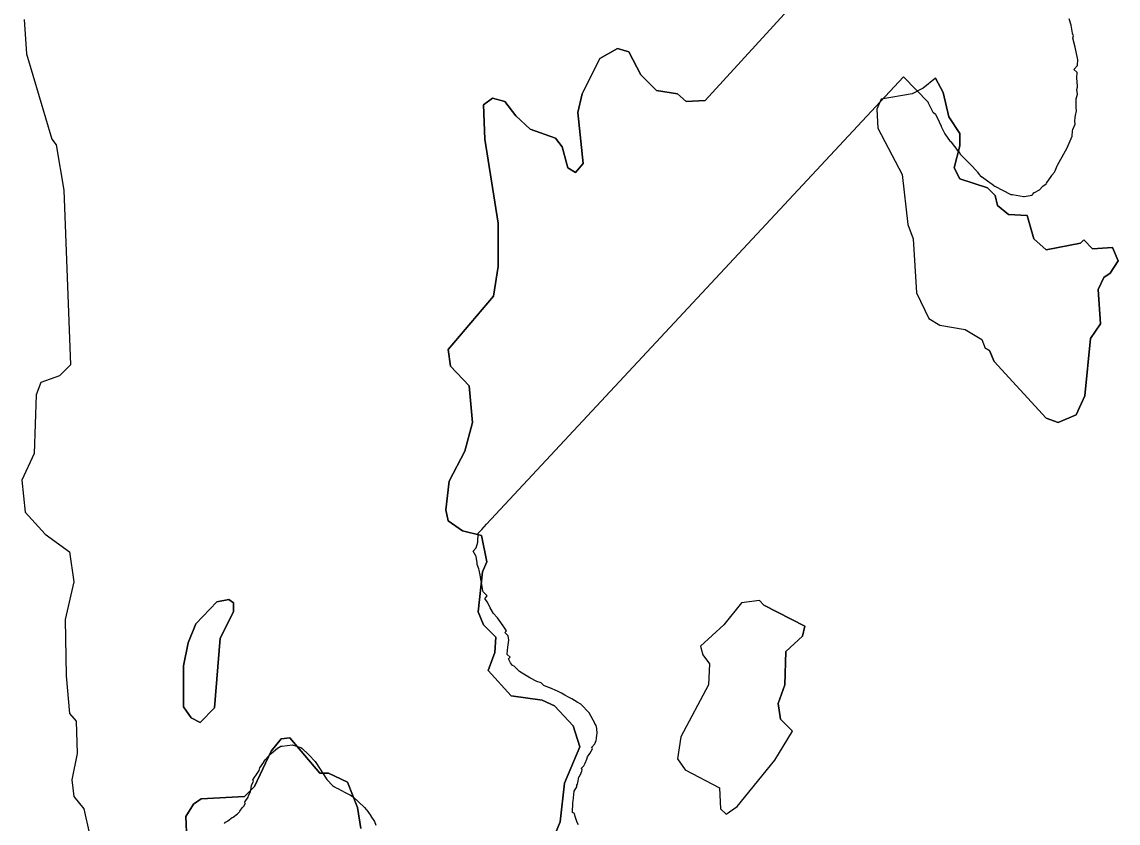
# Model space of a CAD drawing. Extents: x 642515 to 647219, y 6080136 to 6084356.
# Drawn here: x 645137.23 to 645147.13, y 6080957.99 to 6080965.23 of the extents above; entities that cross this region are included whole.
import ezdxf

# ---------------------------------------------------------------- set-up
doc = ezdxf.new("R2010")
doc.units = 0
doc.layers.add('Level 63', color=7, linetype='Continuous')

msp = doc.modelspace()

# ---------------------------------------------------------------- linework, layer by layer
at = {"layer": 'Level 63'}
for points in [[(645141.93, 6080959.1), (645141.65, 6080959.14), (645141.44, 6080959.37), (645141.5, 6080959.53), (645141.51, 6080959.67), (645141.4, 6080959.78), (645141.35, 6080959.9), (645141.39, 6080960.26), (645141.43, 6080960.35), (645141.38, 6080960.59), (645141.21, 6080960.63), (645141.08, 6080960.72), (645141.06, 6080960.82), (645141.09, 6080961.08), (645141.23, 6080961.35), (645141.3, 6080961.61), (645141.27, 6080961.94), (645141.1, 6080962.12), (645141.08, 6080962.27), (645141.49, 6080962.75), (645141.53, 6080963.02), (645141.53, 6080963.41), (645141.41, 6080964.17), (645141.4, 6080964.48), (645141.48, 6080964.54), (645141.59, 6080964.51), (645141.69, 6080964.38), (645141.82, 6080964.26), (645142.05, 6080964.18), (645142.11, 6080964.1), (645142.16, 6080963.91), (645142.23, 6080963.87), (645142.3, 6080963.95), (645142.25, 6080964.41), (645142.29, 6080964.58), (645142.45, 6080964.9), (645142.61, 6080964.99), (645142.71, 6080964.96), (645142.82, 6080964.75), (645142.96, 6080964.61), (645143.15, 6080964.58), (645143.23, 6080964.51), (645143.4, 6080964.52), (645144.18, 6080965.37)], [(645143.4, 6080964.52), (645144.18, 6080965.37)], [(645137.25, 6080965.25), (645137.27, 6080964.94), (645137.5, 6080964.17), (645137.54, 6080964.12), (645137.61, 6080963.71), (645137.67, 6080962.13), (645137.57, 6080962.03), (645137.4, 6080961.97), (645137.36, 6080961.86), (645137.34, 6080961.33), (645137.23, 6080961.09), (645137.26, 6080960.8), (645137.44, 6080960.6), (645137.66, 6080960.44), (645137.7, 6080960.17), (645137.62, 6080959.83), (645137.63, 6080959.32), (645137.66, 6080958.98), (645137.72, 6080958.91), (645137.73, 6080958.62), (645137.68, 6080958.38), (645137.7, 6080958.23), (645137.79, 6080958.12), (645137.84, 6080957.89)], [(645137.25, 6080965.25), (645137.27, 6080964.94), (645137.5, 6080964.17), (645137.54, 6080964.12), (645137.61, 6080963.71), (645137.67, 6080962.13), (645137.57, 6080962.03), (645137.4, 6080961.97)], [(645146.7147, 6080964.1983), (645146.7177, 6080964.2456), (645146.7218, 6080964.2566), (645146.7414, 6080964.3042), (645146.7391, 6080964.3323), (645146.7434, 6080964.3679), (645146.7457, 6080964.3823), (645146.753, 6080964.4254), (645146.7507, 6080964.4536), (645146.7508, 6080964.4652), (645146.7516, 6080964.5315), (645146.7522, 6080964.5345), (645146.7623, 6080964.5748), (645146.759, 6080964.617), (645146.7643, 6080964.6387), (645146.7636, 6080964.6481), (645146.7576, 6080964.7231), (645146.7607, 6080964.7729), (645146.7575, 6080964.7755), (645146.7303, 6080964.7988), (645146.7315, 6080964.8006), (645146.7627, 6080964.8367), (645146.7627, 6080964.8393), (645146.7658, 6080964.8866), (645146.7632, 6080964.9004), (645146.7423, 6080965.0005), (645146.722, 6080965.0813), (645146.7273, 6080965.103), (645146.7186, 6080965.1236), (645146.7179, 6080965.1286), (645146.7053, 6080965.2003), (645146.6868, 6080965.2555)], [(645143.4, 6080964.52), (645143.23, 6080964.51), (645143.15, 6080964.58), (645142.96, 6080964.61), (645142.82, 6080964.75), (645142.71, 6080964.96), (645142.61, 6080964.99), (645142.45, 6080964.9), (645142.29, 6080964.58), (645142.25, 6080964.41), (645142.3, 6080963.95), (645142.23, 6080963.87), (645142.16, 6080963.91), (645142.11, 6080964.1), (645142.05, 6080964.18), (645141.82, 6080964.26), (645141.69, 6080964.38), (645141.59, 6080964.51), (645141.48, 6080964.54), (645141.4, 6080964.48), (645141.41, 6080964.17), (645141.53, 6080963.41), (645141.53, 6080963.02), (645141.49, 6080962.75), (645141.08, 6080962.27), (645141.1, 6080962.12), (645141.27, 6080961.94), (645141.3, 6080961.61), (645141.23, 6080961.35), (645141.09, 6080961.08), (645141.06, 6080960.82), (645141.08, 6080960.72), (645141.21, 6080960.63), (645141.38, 6080960.59), (645141.43, 6080960.35), (645141.39, 6080960.26), (645141.35, 6080959.9), (645141.4, 6080959.78), (645141.51, 6080959.67), (645141.5, 6080959.53), (645141.44, 6080959.37), (645141.65, 6080959.14), (645141.93, 6080959.1), (645142.04, 6080959.05), (645142.21, 6080958.87), (645142.27, 6080958.68), (645142.13, 6080958.35), (645142.09, 6080958), (645142.05, 6080957.9)], [(645141.4267, 6080960.69), (645145.1919, 6080964.7333)], [(645145.48, 6080964.72), (645145.37, 6080964.63), (645145.27, 6080964.58), (645144.99, 6080964.53), (645144.95, 6080964.44), (645144.96, 6080964.27), (645145.18, 6080963.85), (645145.23, 6080963.4), (645145.28, 6080963.27), (645145.31, 6080962.78), (645145.42, 6080962.55), (645145.52, 6080962.49), (645145.75, 6080962.45), (645145.9, 6080962.36), (645145.93, 6080962.28)], [(645145.9, 6080962.36), (645145.93, 6080962.28), (645145.97, 6080962.26), (645146.01, 6080962.16), (645146.48, 6080961.65), (645146.59, 6080961.61), (645146.75, 6080961.68), (645146.83, 6080961.85), (645146.88, 6080962.37), (645146.97, 6080962.5), (645146.95, 6080962.81), (645147, 6080962.92), (645147.06, 6080962.96), (645147.13, 6080963.07), (645147.08, 6080963.19), (645146.9, 6080963.18), (645146.82, 6080963.26), (645146.79, 6080963.23), (645146.48, 6080963.17), (645146.37, 6080963.27), (645146.31, 6080963.48), (645146.14, 6080963.49), (645146.04, 6080963.57), (645146.02, 6080963.66), (645145.95, 6080963.73), (645145.7, 6080963.81), (645145.65, 6080963.91), (645145.7, 6080964.11), (645145.7, 6080964.22), (645145.6, 6080964.37), (645145.55, 6080964.59), (645145.48, 6080964.72), (645145.37, 6080964.63), (645145.27, 6080964.58), (645144.99, 6080964.53), (645144.95, 6080964.44), (645144.96, 6080964.27), (645145.18, 6080963.85), (645145.23, 6080963.4), (645145.28, 6080963.27), (645145.31, 6080962.78), (645145.42, 6080962.55), (645145.52, 6080962.49), (645145.75, 6080962.45), (645145.9, 6080962.36)], [(645145.1919, 6080964.7333), (645145.417, 6080964.502), (645145.408, 6080964.5098), (645145.4113, 6080964.5026), (645145.4581, 6080964.4146), (645145.4628, 6080964.4108), (645145.4809, 6080964.3952), (645145.4807, 6080964.3943), (645145.5146, 6080964.3271), (645145.5321, 6080964.286), (645145.532, 6080964.2851), (645145.5659, 6080964.2179), (645145.5721, 6080964.2077), (645145.606, 6080964.1574), (645145.6213, 6080964.1445), (645145.623, 6080964.142), (645145.6527, 6080964.1044), (645145.6556, 6080964.1003), (645145.6767, 6080964.0709), (645145.6918, 6080964.058), (645145.7082, 6080964.0309), (645145.8005, 6080963.9391), (645145.8548, 6080963.8798), (645145.8575, 6080963.8757), (645145.8787, 6080963.8463), (645145.8834, 6080963.8424), (645145.9015, 6080963.8268), (645145.9047, 6080963.825), (645145.9839, 6080963.7697), (645145.9887, 6080963.7658), (645146.0068, 6080963.7502), (645146.0183, 6080963.7456), (645146.1618, 6080963.6705), (645146.1761, 6080963.6683), (645146.2766, 6080963.6513), (645146.2817, 6080963.652), (645146.3534, 6080963.6645), (645146.3573, 6080963.6692), (645146.3729, 6080963.6873), (645146.3765, 6080963.6889), (645146.4205, 6080963.7123), (645146.423, 6080963.7155), (645146.4463, 6080963.7426), (645146.4505, 6080963.7454), (645146.4799, 6080963.7665), (645146.4826, 6080963.7716), (645146.5305, 6080963.8413), (645146.5331, 6080963.8446), (645146.5564, 6080963.8717), (645146.5605, 6080963.8826), (645146.5801, 6080963.9302), (645146.5819, 6080963.9344), (645146.6544, 6080964.0636), (645146.655, 6080964.065), (645146.6792, 6080964.1081), (645146.6804, 6080964.1125), (645146.7147, 6080964.1958), (645146.7147, 6080964.1983)], [(645145.48, 6080964.72), (645145.55, 6080964.59), (645145.6, 6080964.37), (645145.7, 6080964.22), (645145.7, 6080964.11), (645145.65, 6080963.91), (645145.7, 6080963.81), (645145.95, 6080963.73), (645146.02, 6080963.66), (645146.04, 6080963.57), (645146.14, 6080963.49), (645146.31, 6080963.48), (645146.37, 6080963.27), (645146.48, 6080963.17), (645146.79, 6080963.23), (645146.82, 6080963.26)], [(645146.82, 6080963.26), (645146.9, 6080963.18), (645147.08, 6080963.19), (645147.13, 6080963.07), (645147.06, 6080962.96), (645147, 6080962.92), (645146.95, 6080962.81), (645146.97, 6080962.5), (645146.88, 6080962.37), (645146.83, 6080961.85), (645146.75, 6080961.68), (645146.59, 6080961.61), (645146.48, 6080961.65), (645146.01, 6080962.16), (645145.97, 6080962.26), (645145.93, 6080962.28)], [(645137.4, 6080961.97), (645137.36, 6080961.86), (645137.34, 6080961.33), (645137.23, 6080961.09), (645137.26, 6080960.8), (645137.44, 6080960.6), (645137.66, 6080960.44), (645137.7, 6080960.17), (645137.62, 6080959.83), (645137.63, 6080959.32), (645137.66, 6080958.98), (645137.72, 6080958.91), (645137.73, 6080958.62), (645137.68, 6080958.38), (645137.7, 6080958.23), (645137.79, 6080958.12), (645137.84, 6080957.89)], [(645141.383, 6080960.6431), (645141.4267, 6080960.69)], [(645142.2172, 6080958.2777), (645142.2415, 6080958.3188), (645142.2409, 6080958.3335), (645142.2481, 6080958.341), (645142.2543, 6080958.3706), (645142.2604, 6080958.4074), (645142.2614, 6080958.4092), (645142.2743, 6080958.43), (645142.2879, 6080958.4598), (645142.2912, 6080958.4709), (645142.2834, 6080958.4852), (645142.3045, 6080958.508), (645142.315, 6080958.5266), (645142.3169, 6080958.5321), (645142.3318, 6080958.5676), (645142.3384, 6080958.5898), (645142.3594, 6080958.6199), (645142.3836, 6080958.661), (645142.3757, 6080958.6755), (645142.404, 6080958.7058), (645142.4176, 6080958.7355), (645142.4207, 6080958.7539), (645142.4232, 6080958.787), (645142.4265, 6080958.7982), (645142.4212, 6080958.8457), (645142.4166, 6080958.8712), (645142.405, 6080958.8891), (645142.4041, 6080958.8915), (645142.3898, 6080958.9211), (645142.3539, 6080958.9863), (645142.2779, 6080959.0644), (645142.2442, 6080959.0815), (645142.1955, 6080959.1128), (645142.1601, 6080959.131), (645142.1394, 6080959.1439), (645142.1344, 6080959.1465), (645142.102, 6080959.1646), (645142.0722, 6080959.1783), (645142.0667, 6080959.1805), (645141.9976, 6080959.2123), (645141.9937, 6080959.2135), (645141.945, 6080959.2328), (645141.9191, 6080959.2573), (645141.9188, 6080959.2572), (645141.8819, 6080959.2707), (645141.8185, 6080959.3015), (645141.7922, 6080959.3189), (645141.787, 6080959.322), (645141.7248, 6080959.3606), (645141.6754, 6080959.4066), (645141.6605, 6080959.4134), (645141.6413, 6080959.4384), (645141.6254, 6080959.4745), (645141.6396, 6080959.4897), (645141.639, 6080959.4899), (645141.613, 6080959.5145), (645141.6132, 6080959.5184), (645141.6181, 6080959.5807), (645141.6269, 6080959.6432), (645141.6218, 6080959.6834), (645141.5915, 6080959.7116), (645141.6057, 6080959.7268), (645141.5824, 6080959.7626), (645141.5553, 6080959.8021), (645141.5245, 6080959.845), (645141.5218, 6080959.8485), (645141.4901, 6080959.8842), (645141.459, 6080959.9344), (645141.4353, 6080959.985), (645141.432, 6080959.9903), (645141.4121, 6080960.0208), (645141.4169, 6080960.0263), (645141.4333, 6080960.0435), (645141.3953, 6080960.0789), (645141.3937, 6080960.0907), (645141.3815, 6080960.1628), (645141.3791, 6080960.1756), (645141.3677, 6080960.2336), (645141.3592, 6080960.2757), (645141.3552, 6080960.2883), (645141.3427, 6080960.3264), (645141.341, 6080960.3401), (645141.3328, 6080960.3994), (645141.3305, 6080960.4037), (645141.3055, 6080960.4461), (645141.3057, 6080960.4467), (645141.3302, 6080960.4726), (645141.3311, 6080960.4766), (645141.3467, 6080960.5282), (645141.3465, 6080960.5298), (645141.3512, 6080960.609), (645141.383, 6080960.6431)], [(645139.14, 6080959.98), (645139.1, 6080960.01), (645138.99, 6080959.99), (645138.8, 6080959.79), (645138.73, 6080959.62), (645138.69, 6080959.41), (645138.69, 6080959.04), (645138.76, 6080958.94), (645138.84, 6080958.9), (645138.97, 6080959.03), (645139.02, 6080959.66), (645139.14, 6080959.9), (645139.14, 6080959.98)], [(645139.14, 6080959.98), (645139.14, 6080959.9), (645139.02, 6080959.66), (645138.97, 6080959.03), (645138.84, 6080958.9), (645138.76, 6080958.94), (645138.69, 6080959.04), (645138.69, 6080959.41), (645138.73, 6080959.62), (645138.8, 6080959.79), (645138.99, 6080959.99), (645139.1, 6080960.01), (645139.14, 6080959.98)], [(645143.93, 6080959.96), (645143.89, 6080960), (645143.73, 6080959.98), (645143.57, 6080959.78), (645143.36, 6080959.59), (645143.38, 6080959.51), (645143.44, 6080959.43), (645143.43, 6080959.24), (645143.18, 6080958.77), (645143.15, 6080958.57), (645143.22, 6080958.47), (645143.53, 6080958.31), (645143.54, 6080958.12), (645143.59, 6080958.07), (645143.69, 6080958.14), (645144.03, 6080958.56), (645144.19, 6080958.82)], [(645144.03, 6080958.56), (645144.19, 6080958.82), (645144.08, 6080958.93), (645144.06, 6080959.07), (645144.12, 6080959.24), (645144.13, 6080959.54), (645144.28, 6080959.68), (645144.3, 6080959.77), (645143.93, 6080959.96), (645143.89, 6080960), (645143.73, 6080959.98), (645143.57, 6080959.78), (645143.36, 6080959.59), (645143.38, 6080959.51), (645143.44, 6080959.43), (645143.43, 6080959.24), (645143.18, 6080958.77), (645143.15, 6080958.57), (645143.22, 6080958.47), (645143.53, 6080958.31), (645143.54, 6080958.12), (645143.59, 6080958.07), (645143.69, 6080958.14), (645144.03, 6080958.56)], [(645143.93, 6080959.96), (645144.3, 6080959.77), (645144.28, 6080959.68), (645144.13, 6080959.54), (645144.12, 6080959.24), (645144.06, 6080959.07), (645144.08, 6080958.93), (645144.19, 6080958.82)], [(645142.05, 6080957.9), (645142.09, 6080958), (645142.13, 6080958.35), (645142.27, 6080958.68), (645142.21, 6080958.87), (645142.04, 6080959.05), (645141.93, 6080959.1)], [(645140.29, 6080957.94), (645140.26, 6080958.13), (645140.17, 6080958.36), (645140, 6080958.44), (645139.92, 6080958.44), (645139.65, 6080958.76), (645139.57, 6080958.75), (645139.48, 6080958.64), (645139.33, 6080958.32), (645139.24, 6080958.23), (645138.85, 6080958.21), (645138.78, 6080958.16), (645138.71, 6080958.05), (645138.72, 6080957.84)], [(645138.72, 6080957.84), (645138.71, 6080958.05), (645138.78, 6080958.16), (645138.85, 6080958.21), (645139.24, 6080958.23), (645139.33, 6080958.32), (645139.48, 6080958.64), (645139.57, 6080958.75), (645139.65, 6080958.76), (645139.92, 6080958.44), (645140, 6080958.44), (645140.17, 6080958.36), (645140.26, 6080958.13), (645140.29, 6080957.94)], [(645139.0588, 6080957.9854), (645139.0693, 6080957.9969), (645139.0873, 6080958.0085), (645139.0911, 6080958.0111), (645139.1302, 6080958.0393), (645139.1384, 6080958.0449), (645139.1767, 6080958.0739), (645139.1944, 6080958.0928), (645139.1975, 6080958.0976), (645139.2188, 6080958.1267), (645139.233, 6080958.1419), (645139.2469, 6080958.1643), (645139.2426, 6080958.1825), (645139.2449, 6080958.1859), (645139.2742, 6080958.2239), (645139.2775, 6080958.235), (645139.2943, 6080958.2759), (645139.3006, 6080958.3055), (645139.3035, 6080958.3315), (645139.3206, 6080958.3648), (645139.3163, 6080958.383), (645139.3204, 6080958.3895), (645139.3547, 6080958.4393), (645139.3617, 6080958.4469), (645139.3721, 6080958.4656), (645139.3787, 6080958.4879), (645139.4135, 6080958.5403), (645139.4145, 6080958.5421), (645139.4274, 6080958.5628), (645139.4557, 6080958.5932), (645139.4559, 6080958.5938), (645139.4804, 6080958.6197), (645139.5375, 6080958.6656), (645139.5384, 6080958.6659), (645139.5698, 6080958.685), (645139.5808, 6080958.686), (645139.6722, 6080958.6959), (645139.75, 6080958.6729), (645139.7577, 6080958.6666), (645139.8182, 6080958.6093), (645139.8214, 6080958.6055), (645139.8791, 6080958.5454), (645139.884, 6080958.5369), (645139.9837, 6080958.3839), (645139.987, 6080958.3802), (645140.0362, 6080958.3289)], [(645140.0362, 6080958.3289), (645140.0429, 6080958.3242), (645140.0529, 6080958.3186), (645140.0744, 6080958.3065), (645140.0846, 6080958.3013), (645140.1493, 6080958.2651), (645140.1791, 6080958.2514), (645140.1978, 6080958.2411), (645140.2203, 6080958.2272), (645140.2657, 6080958.1848), (645140.2708, 6080958.1809), (645140.3226, 6080958.1317), (645140.3531, 6080958.0961), (645140.3595, 6080958.0864), (645140.3803, 6080958.0567), (645140.3819, 6080958.0539), (645140.4151, 6080958.0029), (645140.4272, 6080957.9703)], [(645142.2563, 6080957.9735), (645142.2454, 6080957.9964), (645142.2292, 6080958.0397), (645142.2272, 6080958.0489), (645142.2207, 6080958.0761), (645142.2019, 6080958.0865), (645142.2024, 6080958.0972), (645142.2067, 6080958.16), (645142.2062, 6080958.1746), (645142.2071, 6080958.1871), (645142.2172, 6080958.2777)]]:
    msp.add_lwpolyline(points, dxfattribs=at)

doc.saveas('drawing.dxf')
